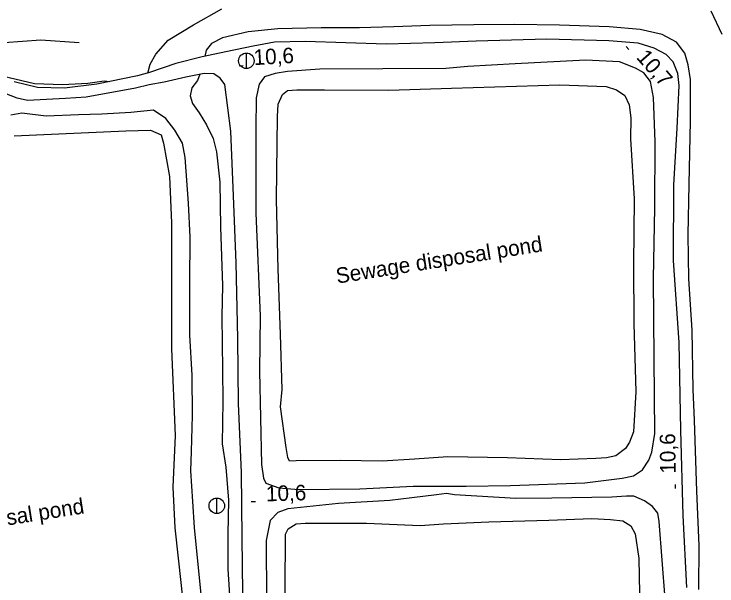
# Model space of a CAD drawing. Extents: x 643342 to 646936, y 5873857 to 5876103.
# Drawn here: x 646014.3 to 646150.2, y 5874894 to 5875004.6 of the extents above; entities that cross this region are included whole.
import ezdxf

# ---------------------------------------------------------------- set-up
doc = ezdxf.new("R2010")
doc.units = 0
for name, color, linetype in [('Niveau 1', 7, 'Continuous'), ('Niveau 2', 7, 'Continuous'), ('Niveau 21', 7, 'Continuous'), ('Niveau 3', 7, 'Continuous'), ('Niveau 33', 7, 'Continuous'), ('Niveau 36', 7, 'Continuous'), ('Niveau 4', 7, 'Continuous')]:
    doc.layers.add(name, color=color, linetype=linetype)

msp = doc.modelspace()

# ---------------------------------------------------------------- linework, layer by layer
at = {"layer": 'Niveau 1'}
for points in [[(646146.72, 5874893.27), (646146.76, 5874901.77), (646146.35, 5874912.27), (646145.87, 5874926.02), (646145.65, 5874931.93), (646145.46, 5874943.43), (646144.81, 5874953.33), (646144.68, 5874961.87), (646144.85, 5874971.65), (646145.13, 5874983.82), (646145.14, 5874991.9), (646144.69, 5874994.71), (646144, 5874996.99), (646142.38, 5874999.15), (646139.66, 5875000.59), (646135.35, 5875001.57), (646129.39, 5875002.09), (646119.79, 5875002.41), (646111.07, 5875002.51), (646103.18, 5875002.49), (646094.72, 5875002.32), (646087.71, 5875002.07), (646081.1, 5875001.9), (646073.67, 5875001.86), (646065.32, 5875001.69), (646059.55, 5875001.12), (646054.59, 5874999.96), (646052.46, 5874998.89), (646051.46, 5874997.6), (646051.19, 5874996.37)], [(646050.24, 5874992.93), (646049.76, 5874991.72), (646048.7, 5874990.31), (646048.36, 5874988.77), (646048.77, 5874987.23), (646050.06, 5874985.46), (646051.52, 5874983.12), (646052.77, 5874980.47), (646053.43, 5874977.9), (646054.06, 5874972.06), (646054.2, 5874963.35), (646054.6, 5874952.09), (646054.48, 5874946.08), (646054.63, 5874935.79), (646054.64, 5874929.68), (646054.57, 5874921.47), (646055.27, 5874916.92), (646055.76, 5874910.55), (646055.62, 5874903.97), (646055.62, 5874897.21), (646056.1, 5874890.2)]]:
    msp.add_lwpolyline(points, dxfattribs=at)
at = {"layer": 'Niveau 2'}
for points in [[(646040.17, 5874993.15), (646040.62, 5874994.88), (646041.69, 5874996.82), (646044.1, 5874999.49), (646049, 5875002.5), (646054.46, 5875005.56)], [(646149.04, 5875005.19), (646151.19, 5875000.69)], [(646010.84, 5874992.86), (646018.25, 5874991.12), (646023.69, 5874990.91), (646028.56, 5874991.19), (646031.72, 5874991.64), (646032.73, 5874991.51)], [(646050.57, 5874891.69), (646049.18, 5874905.3), (646048.85, 5874910.29), (646048.46, 5874916.21), (646048.58, 5874919.95), (646048.8, 5874926.9), (646048.73, 5874934.71), (646048.3, 5874942.49), (646048.29, 5874952.58), (646048.37, 5874961.38), (646048.03, 5874968), (646047.36, 5874976.81), (646046.86, 5874979.58), (646045.38, 5874982.1), (646043.64, 5874984.36), (646041.24, 5874985.95), (646036.85, 5874985.53), (646031.29, 5874985.2), (646026.75, 5874985.07), (646020.48, 5874984.81), (646015.78, 5874985.36), (646013.66, 5874984.98)]]:
    msp.add_lwpolyline(points, dxfattribs=at)
at = {"layer": 'Niveau 21'}
for points in [[(646144.4, 5874893.69), (646143.68, 5874907.59), (646143.22, 5874924.07), (646142.95, 5874941.02), (646141.85, 5874956.87), (646141.88, 5874971.52), (646142.54, 5874982.49), (646142.95, 5874990.76), (646142.65, 5874993.07), (646141.78, 5874995.33), (646140.4, 5874996.75), (646138.1, 5874997.98), (646135.01, 5874998.93), (646129.29, 5874999.35), (646117.32, 5874999.69), (646103.65, 5874999.33), (646095.66, 5874999.01), (646086.28, 5874998.72), (646070.68, 5874999.27), (646064.66, 5874999.09), (646060.53, 5874998.34), (646055.27, 5874997.28), (646050.7, 5874996.27), (646045.57, 5874994.98), (646040.47, 5874993.23), (646038.19, 5874992.61), (646030.27, 5874991.02), (646024.04, 5874990.24), (646018.8, 5874990.34), (646014.29, 5874991.43)], [(646097.81, 5874994.04), (646073.44, 5874993.87), (646067.2, 5874993.44), (646064.8, 5874993.05), (646062.75, 5874992.44), (646061.7, 5874990.97), (646061.09, 5874988.37), (646061.08, 5874982.44), (646061.06, 5874966.04), (646061.89, 5874946.21), (646061.78, 5874935.49), (646062.12, 5874917.48), (646062.56, 5874914.84), (646062.98, 5874913.82), (646065.49, 5874912.95), (646069.35, 5874912.63), (646081.19, 5874912.76), (646091.49, 5874913.24), (646101.71, 5874913.26), (646110.29, 5874913.39), (646124.65, 5874913.92), (646131.89, 5874914.78), (646134.06, 5874915.28), (646135.83, 5874916.45), (646137.08, 5874918.28), (646137.65, 5874919.83), (646138.19, 5874923.47), (646138.11, 5874938), (646137.96, 5874953.45), (646138.19, 5874967.06), (646138.25, 5874979.85), (646137.93, 5874988.43), (646137.35, 5874991.52), (646136.06, 5874993.18), (646134.48, 5874994.11), (646131.37, 5874995.29), (646124.85, 5874995.66), (646111.21, 5874994.95), (646102.08, 5874994.44), (646097.81, 5874994.04)], [(646058.61, 5874887.28), (646058.42, 5874903.33), (646058.27, 5874915.89), (646057.71, 5874929.23), (646057.56, 5874941.79), (646057.25, 5874956.42), (646056.72, 5874969.41), (646056.22, 5874981.94), (646055.07, 5874990.93), (646054.16, 5874992.14), (646052.93, 5874992.99), (646051.07, 5874993.09), (646047.52, 5874992.38), (646043.29, 5874991.39), (646040.42, 5874990.85), (646037.79, 5874990.2), (646028.26, 5874988.5), (646024.21, 5874988.22), (646016.9, 5874987.83), (646014.88, 5874988.27), (646011.04, 5874989.76), (646007.4, 5874990.3)], [(646129.89, 5874911.14), (646118.3, 5874910.92), (646111.34, 5874910.9), (646099.44, 5874911.58), (646097.92, 5874911.82), (646095.96, 5874911.57), (646091.24, 5874911.01), (646086.98, 5874910.48), (646077.04, 5874909.9), (646067.24, 5874908.87), (646065.32, 5874908.16), (646063.81, 5874906.65), (646063.06, 5874902.76), (646063.13, 5874891.24)], [(646140.21, 5874891.5), (646139.06, 5874906.42), (646138.82, 5874908.03), (646137.79, 5874909.36), (646136.2, 5874910.41), (646134.16, 5874911.31), (646132.76, 5874911.33), (646129.89, 5874911.14)]]:
    msp.add_lwpolyline(points, dxfattribs=at)
at = {"layer": 'Niveau 3'}
for p, q in [((646132.64, 5874998.31), (646133.17, 5874997.71)), ((646057.82, 5874994.55), (646058.62, 5874994.59)), ((646142.24, 5874912.81), (646142.23, 5874913.61)), ((646060.17, 5874910.28), (646060.97, 5874910.3))]:
    msp.add_line(p, q, dxfattribs=at)
at = {"layer": 'Niveau 33'}
for points in [[(646085.46, 5874918.07), (646077.43, 5874918.21), (646068.83, 5874918.19), (646067.56, 5874918.1), (646067.27, 5874918.78), (646066.89, 5874920.73), (646065.82, 5874928.58), (646066.14, 5874931.98), (646065.79, 5874942.66), (646065.4, 5874955.21), (646065.07, 5874968.69), (646065.23, 5874984.76), (646065.39, 5874987.1), (646066.18, 5874989.02), (646067.16, 5874989.78), (646069.01, 5874989.91), (646074.36, 5874989.93), (646086.8, 5874989.86), (646098.86, 5874990.22), (646119.83, 5874990.85), (646128.8, 5874990.54), (646130.82, 5874989.87), (646132.41, 5874988.81), (646133.25, 5874987.01), (646133.56, 5874984.47), (646133.52, 5874980.4), (646134.19, 5874968.81), (646134.12, 5874956.13), (646134.18, 5874944.73), (646134.51, 5874931.49), (646134.06, 5874923.78), (646133.29, 5874921.75), (646132.57, 5874920.53), (646130.7, 5874919.12), (646128.87, 5874918.76), (646126.79, 5874918.62), (646119.96, 5874918.37), (646109.71, 5874918.71), (646098.18, 5874918.95), (646091.71, 5874918.5), (646085.46, 5874918.07)], [(646014.29, 5874980.98), (646035.9, 5874982), (646040.67, 5874982.1), (646042.72, 5874981.19), (646043.19, 5874979.59), (646044.38, 5874973.14), (646044.72, 5874964.18), (646044.73, 5874939.79), (646045.43, 5874923.04), (646045.03, 5874913.09), (646045.4, 5874905.18), (646046.61, 5874894.05), (646047.01, 5874890.35)], [(646066.69, 5874882.4), (646066.78, 5874903.96), (646067.28, 5874905.04), (646068.84, 5874905.96), (646070.57, 5874906.09), (646082.43, 5874906.1), (646092.81, 5874905.66), (646097.32, 5874905.97)], [(646097.32, 5874905.97), (646106.12, 5874906.35), (646117.72, 5874906.69), (646126.06, 5874907.04), (646129.67, 5874906.83), (646132.02, 5874906.53), (646133.6, 5874905.59), (646134.42, 5874904.02), (646135.13, 5874899.29), (646135.33, 5874889.18)]]:
    msp.add_lwpolyline(points, dxfattribs=at)
at = {"layer": 'Niveau 36'}
for points in [[(646059.22, 5874994.02), (646059.22, 5874997.02)], [(646053.5, 5874907.97), (646053.5, 5874910.97)]]:
    msp.add_lwpolyline(points, dxfattribs=at)
for centre in [(646059.22, 5874995.52), (646053.5, 5874909.47)]:
    msp.add_circle(centre, 1.5, dxfattribs=at)
at = {"layer": 'Niveau 4'}
msp.add_lwpolyline([(646026.87, 5874998.96), (646019.48, 5874999.5), (646012.4, 5874999.02), (646006.02, 5874998.58), (645997.69, 5874997.66), (645993.02, 5874997.68), (645988.3, 5874998.29), (645984.58, 5874998.15), (645974.75, 5874997.01), (645967.94, 5874995.96), (645961.58, 5874995.05), (645956.06, 5874995.14)], dxfattribs=at)

# ---------------------------------------------------------------- texts
at = {"layer": 'Niveau 3'}
for s, rotation, p in [('10,6 ', 3.2299, (646060.7, 5874994.67)), ('10,7 ', 311.0928, (646134.5, 5874996.11)), ('10,6 ', 90.7138, (646142.25, 5874915.69)), ('10,6 ', 1.6773, (646063.05, 5874910.32))]:
    msp.add_text(s, height=3, rotation=rotation, dxfattribs=at).set_placement(p)
at = {"layer": 'Niveau 33'}
for p in [(646076.78, 5874952.42), (645988.14, 5874901.75)]:
    msp.add_text('Sewage disposal pond', height=3, rotation=8.9405, dxfattribs=at).set_placement(p)

doc.saveas('drawing.dxf')
